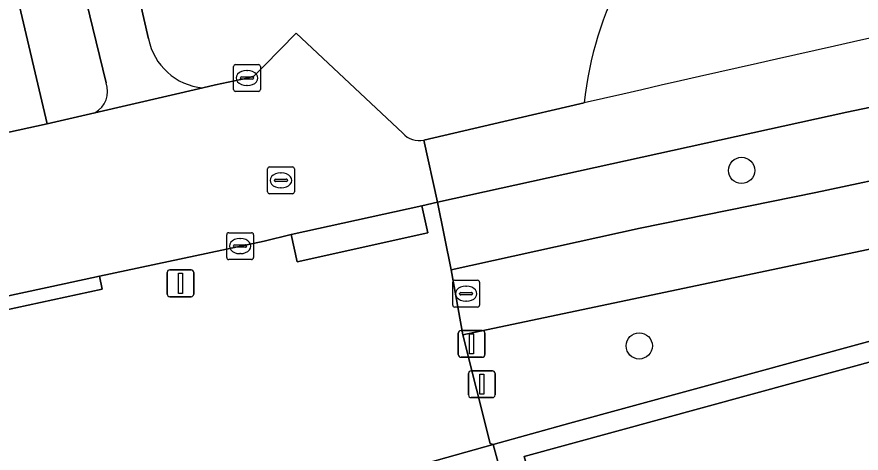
# Model space of a CAD drawing. Extents: x 159053 to 160042, y 380449 to 381423.
# Drawn here: x 159490.79 to 159522.25, y 380774.39 to 380790.65 of the extents above; entities that cross this region are included whole.
import ezdxf

# ---------------------------------------------------------------- set-up
doc = ezdxf.new("R2010")
doc.units = 0
for name, color, linetype in [('IMGEO_Afsluitpaal', 7, 'Continuous'), ('IMGEO_Berm_groen', 7, 'Continuous'), ('IMGEO_Boom', 7, 'Continuous'), ('IMGEO_Brandkraan', 7, 'Continuous'), ('IMGEO_Fietspad_gesloten', 7, 'Continuous'), ('IMGEO_Fietspad_open', 7, 'Continuous'), ('IMGEO_Groenvoorziening', 7, 'Continuous'), ('IMGEO_Hek', 7, 'Continuous'), ('IMGEO_Kolk', 7, 'Continuous'), ('IMGEO_Lichtmast', 7, 'Continuous'), ('IMGEO_Parkeervlak_gesloten', 7, 'Continuous'), ('IMGEO_Rijbaan_lokaal_open', 7, 'Continuous'), ('IMGEO_Rioolput', 7, 'Continuous'), ('IMGEO_Voetpad_open', 7, 'Continuous')]:
    doc.layers.add(name, color=color, linetype=linetype)

msp = doc.modelspace()

# ---------------------------------------------------------------- linework, layer by layer
at = {"layer": 'IMGEO_Afsluitpaal'}
for p, q in [((159507.236, 380778.065), (159507.236, 380778.865)), ((159507.236, 380778.865), (159507.236, 380778.065)), ((159507.336, 380778.965), (159508.126, 380778.965)), ((159508.126, 380778.965), (159507.336, 380778.965)), ((159508.226, 380778.865), (159508.226, 380778.065)), ((159508.226, 380778.065), (159508.226, 380778.865)), ((159508.126, 380777.965), (159507.336, 380777.965)), ((159507.336, 380777.965), (159508.126, 380777.965)), ((159507.617, 380776.561), (159507.617, 380777.361)), ((159507.617, 380777.361), (159507.617, 380776.561)), ((159507.717, 380777.461), (159508.507, 380777.461)), ((159508.507, 380777.461), (159507.717, 380777.461)), ((159508.607, 380777.361), (159508.607, 380776.561)), ((159508.607, 380776.561), (159508.607, 380777.361)), ((159508.507, 380776.461), (159507.717, 380776.461)), ((159507.717, 380776.461), (159508.507, 380776.461))]:
    msp.add_line(p, q, dxfattribs=at)
for points in [[(159507.656, 380778.84), (159507.806, 380778.84), (159507.806, 380778.09), (159507.656, 380778.09), (159507.656, 380778.84)], [(159508.037, 380777.336), (159508.187, 380777.336), (159508.187, 380776.586), (159508.037, 380776.586), (159508.037, 380777.336)]]:
    msp.add_lwpolyline(points, dxfattribs=at)
for centre, start, end in [((159507.336, 380778.865), 90, 180), ((159507.336, 380778.865), 90, 180), ((159508.126, 380778.865), 0, 90), ((159508.126, 380778.865), 360, 90), ((159507.336, 380778.065), 180, 270), ((159507.336, 380778.065), 180, 270), ((159508.126, 380778.065), 270, 0), ((159508.126, 380778.065), 270, 0), ((159507.717, 380777.361), 90, 180), ((159507.717, 380777.361), 90, 180), ((159508.507, 380777.361), 0, 90), ((159508.507, 380777.361), 360, 90), ((159507.717, 380776.561), 180, 270), ((159507.717, 380776.561), 180, 270), ((159508.507, 380776.561), 270, 0), ((159508.507, 380776.561), 270, 0)]:
    msp.add_arc(centre, 0.1, start, end, dxfattribs=at)
at = {"layer": 'IMGEO_Berm_groen'}
for points in [[(159609.517, 380805.8), (159580.041, 380799.489), (159531.309, 380789.098), (159521.713, 380787.099), (159506.465, 380783.743), (159506.964, 380781.227), (159514.007, 380782.776), (159520.552, 380784.102), (159554.204, 380791.269), (159597.933, 380800.609), (159631.091, 380807.706)], [(159493.088, 380801.232), (159495.694, 380789.835)], [(159488.772, 380785.988), (159491.921, 380786.667), (159489.591, 380796.5), (159430.434, 380783.675), (159313.594, 380758.346), (159311.805, 380757.958), (159312.551, 380755.107), (159314.223, 380750), (159314.651, 380748.545), (159321.417, 380750), (159338.469, 380753.667)], [(159497.714, 380788.011), (159498.184, 380788.12), (159499.362, 380788.373), (159499.612, 380788.437), (159500, 380788.832), (159501.193, 380790.047), (159505.169, 380786.318)], [(159505.951, 380786.062), (159508.938, 380786.756), (159511.926, 380787.446)], [(159553.651, 380775.706), (159550.798, 380786.279), (159511.387, 380775.509), (159508.533, 380774.71), (159509.861, 380769.851)], [(159510.851, 380770.152), (159509.689, 380774.271), (159550.171, 380785.338), (159557.689, 380757.639), (159529.134, 380750), (159518.45, 380747.142), (159517.762, 380746.928), (159518.007, 380746.141), (159518.033, 380746.058), (159558.661, 380757.138), (159553.651, 380775.706)]]:
    msp.add_lwpolyline(points, dxfattribs=at)
for centre, radius, start, end in [((159959.553, 378841.286), 1996.975, 101.602577, 102.953036), ((159525.069, 380786.027), 13.22, 129.9597, 173.8387), ((159525.069, 380786.027), 13.22, 129.9597, 173.8387), ((159497.914, 380790.264), 2.261, 190.9233, 264.9145), ((159505.765, 380786.816), 0.776, 219.8783, 283.8684)]:
    msp.add_arc(centre, radius, start, end, dxfattribs=at)
at = {"layer": 'IMGEO_Boom'}
for centre in [(159517.791, 380784.929), (159513.977, 380778.39)]:
    msp.add_circle(centre, 0.489, dxfattribs=at)
at = {"layer": 'IMGEO_Brandkraan'}
for p, q in [((159507.026, 380779.911), (159507.026, 380780.763)), ((159507.101, 380780.837), (159507.953, 380780.837)), ((159507.514, 380780.617), (159507.539, 380780.617)), ((159508.027, 380780.763), (159508.027, 380779.911)), ((159507.285, 380780.331), (159507.285, 380780.343)), ((159507.328, 380780.38), (159507.726, 380780.38)), ((159507.769, 380780.343), (159507.769, 380780.331)), ((159507.723, 380780.294), (159507.325, 380780.294)), ((159507.537, 380780.057), (159507.512, 380780.057)), ((159507.953, 380779.837), (159507.101, 380779.837))]:
    msp.add_line(p, q, dxfattribs=at)
for points in [[(159507.026, 380779.911), (159507.026, 380780.763)], [(159507.101, 380780.837), (159507.953, 380780.837)], [(159508.027, 380780.763), (159508.027, 380779.911)], [(159507.953, 380779.837), (159507.101, 380779.837)]]:
    msp.add_lwpolyline(points, dxfattribs=at)
for centre, radius, start, end in [((159507.103, 380780.761), 0.0765, 91.552, 178.448), ((159507.103, 380780.761), 0.0765, 91.552, 178.448), ((159507.951, 380780.761), 0.0765, 1.552, 88.448), ((159507.951, 380780.761), 0.0765, 1.552, 88.448), ((159507.325, 380780.34), 0.0403, 85.8775, 175.7526), ((159507.322, 380780.33), 0.0366, 178.938, 274.7102), ((159507.726, 380780.337), 0.043, 264.8664, 352.4533), ((159507.73, 380780.342), 0.0386, 1.7309, 96.639), ((159507.103, 380779.913), 0.0765, 181.552, 268.448), ((159507.103, 380779.913), 0.0765, 181.552, 268.448), ((159507.951, 380779.913), 0.0765, 271.552, 358.448), ((159507.951, 380779.913), 0.0765, 271.552, 358.448)]:
    msp.add_arc(centre, radius, start, end, dxfattribs=at)
for centre, major_axis, ratio, start_param, end_param in [((159507.513, 380780.337), (-0.387, 0.002), 0.722429, 4.712389, 7.853982), ((159507.538, 380780.337), (-0.39, 0.002), 0.717154, 1.570796, 4.712389)]:
    msp.add_ellipse(centre, major_axis=major_axis, ratio=ratio, start_param=start_param, end_param=end_param, dxfattribs=at)
at = {"layer": 'IMGEO_Fietspad_gesloten'}
msp.add_lwpolyline([(159511.926, 380787.446), (159508.938, 380786.756), (159505.951, 380786.062), (159506.465, 380783.743), (159521.713, 380787.099), (159531.309, 380789.098), (159580.041, 380799.489), (159609.517, 380805.8)], dxfattribs=at)
msp.add_arc((159959.553, 378841.286), 1996.975, 101.602577, 102.953036, dxfattribs=at)
at = {"layer": 'IMGEO_Fietspad_open'}
for points in [[(159493.088, 380801.232), (159491.044, 380800.794), (159494.109, 380788.19)], [(159495.694, 380789.835), (159493.088, 380801.232)], [(159493.697, 380787.079), (159497.714, 380788.011)]]:
    msp.add_lwpolyline(points, dxfattribs=at)
for centre, radius, start, end in [((159497.914, 380790.264), 2.261, 190.9233, 264.9145), ((159493.253, 380787.876), 0.912, 299.1403, 20.1664)]:
    msp.add_arc(centre, radius, start, end, dxfattribs=at)
at = {"layer": 'IMGEO_Groenvoorziening'}
msp.add_lwpolyline([(159714.152, 380776.048), (159705.254, 380816.619), (159704.901, 380818.226), (159704.176, 380819.004), (159690.173, 380816.785), (159681.175, 380815.073), (159670.336, 380813.303), (159605.883, 380800.005), (159537.961, 380785.234), (159507.401, 380778.807), (159508.418, 380774.748), (159508.533, 380774.71), (159511.387, 380775.509), (159550.798, 380786.279), (159553.651, 380775.706), (159557.036, 380776.621), (159694.564, 380813.798)], dxfattribs=at)
at = {"layer": 'IMGEO_Hek'}
msp.add_lwpolyline([(159508.533, 380774.71), (159511.387, 380775.509), (159550.798, 380786.279), (159553.651, 380775.706)], dxfattribs=at)
at = {"layer": 'IMGEO_Kolk'}
for p, q in [((159498.861, 380787.949), (159498.861, 380788.801)), ((159498.936, 380788.875), (159499.788, 380788.875)), ((159499.862, 380788.801), (159499.862, 380787.949)), ((159499.349, 380788.655), (159499.374, 380788.655)), ((159499.12, 380788.369), (159499.12, 380788.381)), ((159499.558, 380788.332), (159499.16, 380788.332)), ((159499.163, 380788.418), (159499.561, 380788.418)), ((159499.604, 380788.381), (159499.604, 380788.369)), ((159499.788, 380787.875), (159498.936, 380787.875)), ((159499.372, 380788.095), (159499.347, 380788.095)), ((159498.604, 380781.683), (159498.604, 380782.535)), ((159498.679, 380782.609), (159499.531, 380782.609)), ((159499.605, 380782.535), (159499.605, 380781.683)), ((159499.092, 380782.389), (159499.117, 380782.389)), ((159498.863, 380782.103), (159498.863, 380782.115)), ((159499.301, 380782.066), (159498.903, 380782.066)), ((159498.906, 380782.152), (159499.304, 380782.152)), ((159499.347, 380782.115), (159499.347, 380782.103)), ((159499.531, 380781.609), (159498.679, 380781.609)), ((159499.115, 380781.829), (159499.09, 380781.829))]:
    msp.add_line(p, q, dxfattribs=at)
for points in [[(159498.861, 380787.949), (159498.861, 380788.801)], [(159498.936, 380788.875), (159499.788, 380788.875)], [(159499.862, 380788.801), (159499.862, 380787.949)], [(159499.788, 380787.875), (159498.936, 380787.875)], [(159498.604, 380781.683), (159498.604, 380782.535)], [(159498.679, 380782.609), (159499.531, 380782.609)], [(159499.605, 380782.535), (159499.605, 380781.683)], [(159499.531, 380781.609), (159498.679, 380781.609)]]:
    msp.add_lwpolyline(points, dxfattribs=at)
for centre, radius, start, end in [((159498.938, 380788.799), 0.0765, 91.552, 178.448), ((159498.938, 380788.799), 0.0765, 91.552, 178.448), ((159499.786, 380788.799), 0.0765, 1.552, 88.448), ((159499.786, 380788.799), 0.0765, 1.552, 88.448), ((159499.16, 380788.378), 0.0403, 85.8775, 175.7526), ((159499.157, 380788.368), 0.0366, 178.938, 274.7102), ((159499.561, 380788.375), 0.043, 264.8664, 352.4533), ((159499.565, 380788.38), 0.0386, 1.7309, 96.639), ((159498.938, 380787.951), 0.0765, 181.552, 268.448), ((159498.938, 380787.951), 0.0765, 181.552, 268.448), ((159499.786, 380787.951), 0.0765, 271.552, 358.448), ((159499.786, 380787.951), 0.0765, 271.552, 358.448), ((159498.681, 380782.533), 0.0765, 91.552, 178.448), ((159498.681, 380782.533), 0.0765, 91.552, 178.448), ((159499.529, 380782.533), 0.0765, 1.552, 88.448), ((159499.529, 380782.533), 0.0765, 1.552, 88.448), ((159498.903, 380782.112), 0.0403, 85.8775, 175.7526), ((159498.9, 380782.102), 0.0366, 178.938, 274.7102), ((159499.304, 380782.109), 0.043, 264.8664, 352.4533), ((159499.308, 380782.114), 0.0386, 1.7309, 96.639), ((159498.681, 380781.685), 0.0765, 181.552, 268.448), ((159498.681, 380781.685), 0.0765, 181.552, 268.448), ((159499.529, 380781.685), 0.0765, 271.552, 358.448), ((159499.529, 380781.685), 0.0765, 271.552, 358.448)]:
    msp.add_arc(centre, radius, start, end, dxfattribs=at)
for centre, major_axis, ratio, start_param, end_param in [((159499.348, 380788.375), (-0.387, 0.002), 0.722429, 4.712389, 7.853982), ((159499.373, 380788.375), (-0.39, 0.002), 0.717154, 1.570796, 4.712389), ((159499.091, 380782.109), (-0.387, 0.002), 0.722429, 4.712389, 7.853982), ((159499.116, 380782.109), (-0.39, 0.002), 0.717154, 1.570796, 4.712389)]:
    msp.add_ellipse(centre, major_axis=major_axis, ratio=ratio, start_param=start_param, end_param=end_param, dxfattribs=at)
at = {"layer": 'IMGEO_Lichtmast'}
for p, q in [((159496.386, 380780.324), (159496.386, 380781.124)), ((159496.386, 380781.124), (159496.386, 380780.324)), ((159496.486, 380781.224), (159497.276, 380781.224)), ((159497.276, 380781.224), (159496.486, 380781.224)), ((159497.376, 380781.124), (159497.376, 380780.324)), ((159497.376, 380780.324), (159497.376, 380781.124)), ((159497.276, 380780.224), (159496.486, 380780.224)), ((159496.486, 380780.224), (159497.276, 380780.224))]:
    msp.add_line(p, q, dxfattribs=at)
msp.add_lwpolyline([(159496.806, 380781.099), (159496.956, 380781.099), (159496.956, 380780.349), (159496.806, 380780.349), (159496.806, 380781.099)], dxfattribs=at)
for centre, start, end in [((159496.486, 380781.124), 90, 180), ((159496.486, 380781.124), 90, 180), ((159497.276, 380781.124), 0, 90), ((159497.276, 380781.124), 360, 90), ((159496.486, 380780.324), 180, 270), ((159496.486, 380780.324), 180, 270), ((159497.276, 380780.324), 270, 0), ((159497.276, 380780.324), 270, 0)]:
    msp.add_arc(centre, 0.1, start, end, dxfattribs=at)
at = {"layer": 'IMGEO_Parkeervlak_gesloten'}
msp.add_lwpolyline([(159509.861, 380769.851), (159508.533, 380774.71), (159504.372, 380773.545), (159504.565, 380772.859), (159501.704, 380772.094), (159507.661, 380750), (159508.505, 380746.871), (159517.843, 380749.324), (159518.45, 380747.142), (159529.134, 380750), (159557.689, 380757.639), (159550.171, 380785.338), (159509.689, 380774.271), (159510.851, 380770.152)], dxfattribs=at)
at = {"layer": 'IMGEO_Rijbaan_lokaal_open'}
for points in [[(159505.169, 380786.318), (159501.193, 380790.047), (159500, 380788.832), (159499.612, 380788.437), (159499.362, 380788.373), (159498.184, 380788.12), (159497.714, 380788.011), (159493.697, 380787.079), (159491.921, 380786.667), (159488.772, 380785.988), (159338.469, 380753.667), (159321.417, 380750), (159314.651, 380748.545), (159310.102, 380747.567), (159309.975, 380747.54), (159304.264, 380746.312), (159303.103, 380746.062)], [(159487.428, 380779.605), (159487.87, 380779.7), (159492.552, 380780.709), (159493.864, 380780.989), (159500, 380782.296), (159501.007, 380782.54), (159505.878, 380783.614), (159506.465, 380783.743), (159505.951, 380786.062)]]:
    msp.add_lwpolyline(points, dxfattribs=at)
msp.add_arc((159505.765, 380786.816), 0.776, 219.8783, 283.8684, dxfattribs=at)
at = {"layer": 'IMGEO_Rioolput'}
for p, q in [((159500.202, 380785.058), (159501.054, 380785.058)), ((159500.127, 380784.132), (159500.127, 380784.984)), ((159500.615, 380784.838), (159500.64, 380784.838)), ((159501.128, 380784.984), (159501.128, 380784.132)), ((159500.386, 380784.552), (159500.386, 380784.564)), ((159500.824, 380784.515), (159500.426, 380784.515)), ((159500.429, 380784.601), (159500.827, 380784.601)), ((159500.87, 380784.564), (159500.87, 380784.552)), ((159500.638, 380784.278), (159500.613, 380784.278)), ((159501.054, 380784.058), (159500.202, 380784.058))]:
    msp.add_line(p, q, dxfattribs=at)
for points in [[(159500.202, 380785.058), (159501.054, 380785.058)], [(159500.127, 380784.132), (159500.127, 380784.984)], [(159501.128, 380784.984), (159501.128, 380784.132)], [(159501.054, 380784.058), (159500.202, 380784.058)]]:
    msp.add_lwpolyline(points, dxfattribs=at)
for centre, radius, start, end in [((159500.204, 380784.982), 0.0765, 91.552, 178.448), ((159500.204, 380784.982), 0.0765, 91.552, 178.448), ((159501.052, 380784.982), 0.0765, 1.552, 88.448), ((159501.052, 380784.982), 0.0765, 1.552, 88.448), ((159500.426, 380784.561), 0.0403, 85.8775, 175.7526), ((159500.423, 380784.551), 0.0366, 178.938, 274.7102), ((159500.827, 380784.558), 0.043, 264.8664, 352.4533), ((159500.831, 380784.563), 0.0386, 1.7309, 96.639), ((159500.204, 380784.134), 0.0765, 181.552, 268.448), ((159500.204, 380784.134), 0.0765, 181.552, 268.448), ((159501.052, 380784.134), 0.0765, 271.552, 358.448), ((159501.052, 380784.134), 0.0765, 271.552, 358.448)]:
    msp.add_arc(centre, radius, start, end, dxfattribs=at)
for centre, major_axis, ratio, start_param, end_param in [((159500.614, 380784.558), (-0.387, 0.002), 0.722429, 4.712389, 7.853982), ((159500.639, 380784.558), (-0.39, 0.002), 0.717154, 1.570796, 4.712389)]:
    msp.add_ellipse(centre, major_axis=major_axis, ratio=ratio, start_param=start_param, end_param=end_param, dxfattribs=at)
at = {"layer": 'IMGEO_Voetpad_open'}
for points in [[(159631.091, 380807.706), (159597.933, 380800.609), (159554.204, 380791.269), (159520.552, 380784.102), (159514.007, 380782.776), (159506.964, 380781.227), (159507.401, 380778.807), (159537.961, 380785.234), (159605.883, 380800.005), (159670.336, 380813.303), (159681.175, 380815.073), (159690.173, 380816.785)], [(159491.044, 380800.794), (159488.721, 380800.291), (159489.591, 380796.5), (159491.921, 380786.667), (159493.697, 380787.079)], [(159494.109, 380788.19), (159491.044, 380800.794)]]:
    msp.add_lwpolyline(points, dxfattribs=at)
for points in [[(159507.401, 380778.807), (159506.964, 380781.227), (159506.465, 380783.743), (159505.878, 380783.614), (159506.102, 380782.598), (159501.231, 380781.524), (159501.007, 380782.54), (159500, 380782.296), (159493.864, 380780.989), (159493.969, 380780.501), (159487.975, 380779.212), (159487.87, 380779.7), (159487.428, 380779.605), (159487.924, 380777.172), (159488.793, 380774.763), (159489.902, 380769.56), (159490.95, 380769.846), (159494.822, 380770.888), (159495.937, 380771.197), (159501.032, 380772.611), (159501.26, 380772.674), (159504.372, 380773.545), (159508.533, 380774.71), (159508.418, 380774.748)], [(159501.007, 380782.54), (159501.231, 380781.524), (159506.102, 380782.598), (159505.878, 380783.614)], [(159493.864, 380780.989), (159492.552, 380780.709), (159487.87, 380779.7), (159487.975, 380779.212), (159493.969, 380780.501)]]:
    msp.add_lwpolyline(points, close=True, dxfattribs=at)
msp.add_arc((159493.253, 380787.876), 0.912, 299.1403, 20.1664, dxfattribs=at)

doc.saveas('drawing.dxf')
